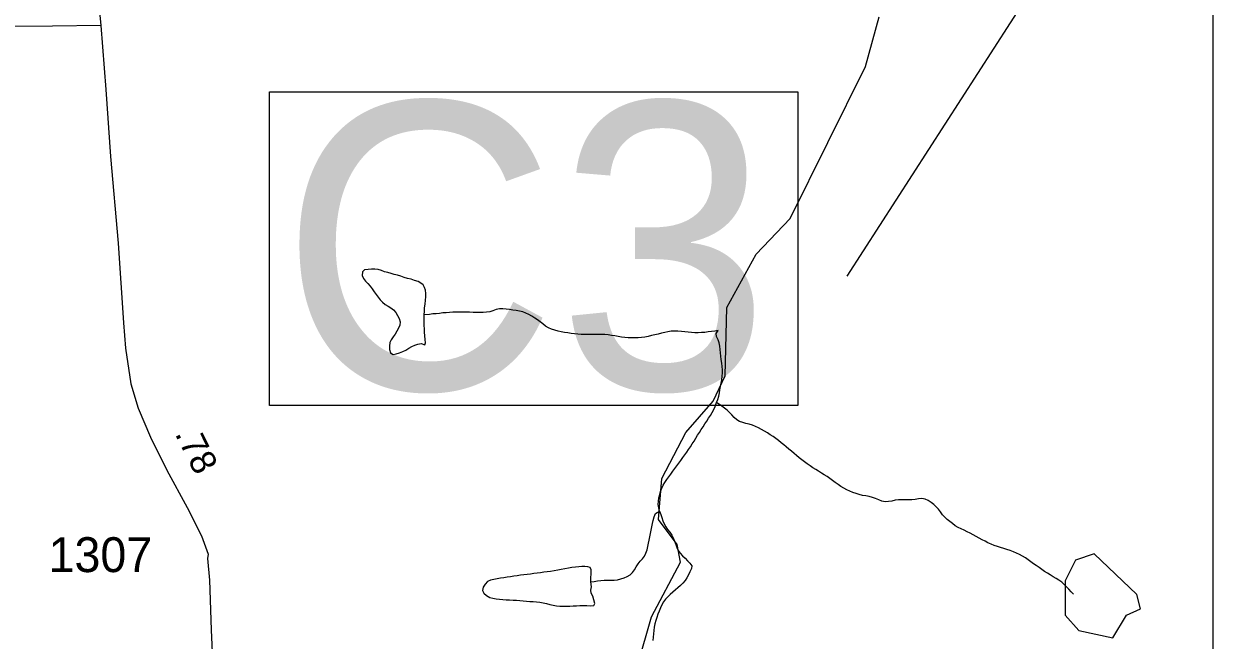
# Model space of a CAD drawing. Extents: x 1950930 to 2061844, y 904556 to 1017002.
# Drawn here: x 1984470 to 1990271, y 961340 to 964344 of the extents above; entities that cross this region are included whole.
import ezdxf

# ---------------------------------------------------------------- set-up
doc = ezdxf.new("R2010")
doc.units = 0
for name, color, linetype in [('Exist Hydrographic Creek Single Shore', 7, 'Continuous'), ('Exist Hydrographic Misc Water Feature', 7, 'Continuous'), ('Exist Road Primary NC Structure Culvert Number Label', 7, 'Continuous'), ('Exist Road Primary US Structure Standard Bridge CELL', 7, 'Continuous'), ('Exist Road Secondary Type 51 Attributed', 7, 'Continuous'), ('Exist Road Secondary Type 51 Number Label', 7, 'Continuous'), ('Map Preparation Inset Cut Line', 7, 'Continuous')]:
    doc.layers.add(name, color=color, linetype=linetype)

msp = doc.modelspace()

# ---------------------------------------------------------------- linework, layer by layer
at = {"layer": 'Exist Hydrographic Creek Single Shore'}
msp.add_lwpolyline([(1987464.5, 961221.8), (1987531.6, 961453.4), (1987673.5, 961719.7), (1987656.5, 961805.4), (1987565.4, 961928.6), (1987581.4, 962128.6), (1987698.5, 962352.6), (1987832.4, 962504.1), (1987890.4, 962627.6), (1987899.4, 962962.1), (1988041.5, 963221.8), (1988207.4, 963395.6), (1988575.5, 964136.3), (1988641.5, 964377.7)], dxfattribs=at)
at = {"layer": 'Exist Hydrographic Misc Water Feature'}
for points in [[(1986422.8, 962925.9), (1986423.4, 962943.1), (1986424.8, 962960.4), (1986426.9, 962978.3), (1986428.9, 962996.4), (1986430.4, 963013.6), (1986430.2, 963030), (1986428.7, 963045.6), (1986424.6, 963058.8), (1986417.7, 963071.3), (1986406.8, 963080.5), (1986392.6, 963087.3), (1986376.2, 963093.4), (1986358.8, 963098.7), (1986341.2, 963103.2), (1986324.2, 963108.4), (1986308.4, 963113.7), (1986292.8, 963118.2), (1986276.8, 963122.6), (1986261, 963127.1), (1986245.2, 963131.5), (1986229.4, 963135.9), (1986213.8, 963141.1), (1986198.3, 963146.3), (1986182.3, 963148.3), (1986165.6, 963147.9), (1986149, 963146.6), (1986131.4, 963144.5), (1986121.2, 963134.9), (1986119.9, 963116.8), (1986126.9, 963102.7), (1986136.9, 963090.2), (1986148.2, 963077.7), (1986159.5, 963065), (1986169.7, 963052.5), (1986179.4, 963038.5), (1986188.6, 963025.2), (1986198.3, 963011.8), (1986208.1, 962998.5), (1986219.4, 962986.8), (1986231.9, 962976.7), (1986246.2, 962968.2), (1986260.6, 962959.6), (1986273.5, 962949.5), (1986284.2, 962937), (1986292.8, 962922.9), (1986300, 962908), (1986305.1, 962892.3), (1986304.3, 962875.9), (1986298.1, 962861.2), (1986289.5, 962846.7), (1986281.1, 962832), (1986271.7, 962818.3), (1986262.2, 962804.5), (1986255.7, 962790.7), (1986253, 962773.6), (1986253.6, 962757.2), (1986258.7, 962740.7), (1986271.2, 962732.1), (1986286.4, 962735.1), (1986302.8, 962740.5), (1986318.6, 962746.8), (1986333.6, 962753.8), (1986347.1, 962763.4), (1986361.7, 962771.3), (1986376.6, 962777.6), (1986392.2, 962783), (1986408.6, 962785.9), (1986425.9, 962779.8), (1986428.9, 962789.6), (1986427.9, 962805.2), (1986425.7, 962823.3), (1986423.8, 962840.6), (1986423.4, 962857), (1986423, 962873.4), (1986423, 962889.8), (1986423, 962906.2), (1986422.8, 962925.9)], [(1987856.7, 962848.6), (1987840.5, 962846.6), (1987824.1, 962844.4), (1987807.9, 962842.3), (1987791.5, 962840.2), (1987775.3, 962838.9), (1987758.9, 962837.5), (1987742.5, 962837.9), (1987726.3, 962839.8), (1987709.9, 962841), (1987693.5, 962843.1), (1987677.3, 962844.2), (1987660.5, 962845.3), (1987644.3, 962845.6), (1987627.9, 962845.2), (1987611.7, 962842.3), (1987595.5, 962839.3), (1987579.5, 962835.5), (1987563.7, 962831.8), (1987547.5, 962828), (1987531.7, 962824.2), (1987515.7, 962820.4), (1987499.5, 962817.4), (1987483.3, 962815.3), (1987466.9, 962814.1), (1987450.5, 962813.5), (1987433.9, 962813.9), (1987417.5, 962814.3), (1987401.3, 962815.4), (1987384.9, 962817.4), (1987368.9, 962820.2), (1987352.5, 962823), (1987336.3, 962824.9), (1987320.1, 962827.8), (1987303.7, 962829.7), (1987287.3, 962830.1), (1987270.9, 962830.4), (1987254.5, 962830), (1987238.1, 962829.4), (1987221.7, 962829.7), (1987205.3, 962830.2), (1987188.9, 962830.5), (1987172.5, 962831.7), (1987156, 962833.6), (1987139.6, 962834.8), (1987123.7, 962837.5), (1987107.5, 962839.5), (1987091.3, 962842.4), (1987075.3, 962845.9), (1987059.3, 962850.4), (1987043.5, 962855.7), (1987028.7, 962862.6), (1987014.8, 962871.1), (1987001.8, 962881.1), (1986988.9, 962891.3), (1986975.6, 962901.3), (1986961.9, 962909.8), (1986947.9, 962919.1), (1986933.8, 962927.7), (1986919, 962934.5), (1986903.6, 962939.8), (1986887.6, 962943.4), (1986871.6, 962947), (1986855.2, 962949), (1986838.6, 962950.9), (1986822, 962953), (1986805.6, 962954.1), (1986789.4, 962954.4), (1986773.6, 962952.3), (1986758.2, 962945.2), (1986742.9, 962939.9), (1986726.7, 962938.5), (1986710.3, 962937.2), (1986693.7, 962937.5), (1986677.3, 962937.1), (1986660.8, 962937.4), (1986644.2, 962937.8), (1986628, 962938.1), (1986611.4, 962938.4), (1986595, 962938.7), (1986578.6, 962939), (1986562.4, 962938.6), (1986546, 962937.3), (1986529.6, 962936.1), (1986513.4, 962934.7), (1986497, 962932.6), (1986480.6, 962931.2), (1986464.2, 962930), (1986448, 962927.9), (1986422.8, 962925.9)], [(1987848.1, 962497.7), (1987854.3, 962513.1), (1987859, 962528.6), (1987862.2, 962544.9), (1987865.3, 962560.5), (1987868, 962576.8), (1987870.7, 962593.2), (1987873.5, 962609.5), (1987876, 962625.9), (1987877.4, 962642.3), (1987877.8, 962657.8), (1987876, 962674.3), (1987873.5, 962690.8), (1987870.9, 962707.2), (1987868.6, 962723.7), (1987867.4, 962740.1), (1987866.3, 962756.5), (1987864.9, 962772.2), (1987862, 962788.6), (1987855.9, 962804.3), (1987848.5, 962819.3), (1987846.9, 962834.1), (1987856.7, 962848.6)], [(1987570.9, 961968.4), (1987567.4, 961984.9), (1987564.5, 962000.6), (1987565.3, 962017), (1987567.8, 962033.3), (1987571.3, 962049.7), (1987575.8, 962065.2), (1987581.1, 962080.6), (1987588.3, 962095.3), (1987597.1, 962109), (1987606.8, 962122.7), (1987616.4, 962136.5), (1987625.6, 962149.5), (1987635.3, 962163.2), (1987644.9, 962176.1), (1987654.5, 962189.9), (1987664.4, 962202.8), (1987674, 962215.7), (1987683.6, 962229.6), (1987693.5, 962242.5), (1987702.9, 962256.2), (1987712.1, 962269), (1987721.4, 962282.9), (1987730.2, 962296.6), (1987739, 962310.3), (1987747.6, 962325), (1987756, 962338.7), (1987764.8, 962352.5), (1987773.7, 962366.2), (1987782.9, 962380.1), (1987791.7, 962393.8), (1987800.5, 962407.5), (1987809.5, 962421.3), (1987818.4, 962435.1), (1987827, 962448.9), (1987834.8, 962463.4), (1987841.1, 962479), (1987848.1, 962497.7)], [(1988188.7, 962281.4), (1988176.4, 962292.3), (1988163.7, 962302.4), (1988151.2, 962313.3), (1988138, 962322.7), (1988124.3, 962332), (1988110.6, 962341.3), (1988096.8, 962349.8), (1988082.7, 962358.2), (1988068.3, 962366.7), (1988053.8, 962374.4), (1988039.2, 962381.3), (1988024.2, 962388.2), (1988008, 962392.7), (1987992, 962396.2), (1987976.1, 962400.7), (1987960.9, 962405.9), (1987947.5, 962414.4), (1987935, 962425.4), (1987923.8, 962437.8), (1987911.9, 962449.6), (1987899.6, 962460.6), (1987886.9, 962470.6), (1987873.5, 962479.9), (1987848.1, 962497.7)], [(1989589.2, 961564.1), (1989577.7, 961575.8), (1989566.6, 961588.3), (1989555.4, 961600), (1989543.9, 961611.7), (1989531.8, 961622.6), (1989518.5, 961631.9), (1989504.3, 961640.4), (1989489.7, 961648.1), (1989476, 961657.5), (1989462.3, 961666), (1989448.7, 961675.3), (1989435, 961684.6), (1989421.5, 961693.9), (1989407.9, 961703.2), (1989394.4, 961712.4), (1989381.3, 961721.7), (1989368.2, 961731.9), (1989354.6, 961741.2), (1989340.7, 961749.7), (1989326.1, 961757.4), (1989311.4, 961764.2), (1989296.2, 961771.2), (1989280.8, 961776.3), (1989265, 961781.6), (1989249.4, 961786.9), (1989233.6, 961791.3), (1989218.1, 961796.5), (1989202.7, 961801), (1989187.1, 961807), (1989172.1, 961813.9), (1989157.8, 961821.6), (1989143.4, 961829.3), (1989129.1, 961837.8), (1989114.5, 961845.5), (1989100.1, 961853.1), (1989085.6, 961860.8), (1989071.2, 961868.5), (1989056.3, 961875.3), (1989041.3, 961882.2), (1989026.3, 961889.1), (1989012.6, 961897.6), (1988999.3, 961907.7), (1988986.3, 961917.9), (1988973.8, 961928.7), (1988961.7, 961939.6), (1988950.9, 961951.4), (1988941, 961964.7), (1988931, 961978.1), (1988919.5, 961989.8), (1988907.6, 962001.5), (1988894.5, 962010.8), (1988880.5, 962020.1), (1988865.4, 962027.8), (1988850.2, 962030.6), (1988834, 962028.5), (1988817.4, 962024.7), (1988801.2, 962023.4), (1988784.8, 962023.7), (1988768.4, 962024.1), (1988751.8, 962023.6), (1988735.6, 962023.2), (1988719.2, 962021.8), (1988702.8, 962018), (1988686.4, 962015.1), (1988670.4, 962014.7), (1988654.8, 962017.4), (1988639.4, 962023.5), (1988624.2, 962030.4), (1988608.6, 962035.6), (1988592.6, 962040), (1988576.4, 962042.9), (1988560.2, 962045.6), (1988544.3, 962050), (1988528.7, 962054.4), (1988513.3, 962059.7), (1988497.9, 962066.5), (1988483.1, 962073.4), (1988468.8, 962081.1), (1988454.6, 962089.6), (1988441.1, 962098.9), (1988427.8, 962108.3), (1988414.5, 962118.4), (1988401.1, 962127.6), (1988387.4, 962137), (1988373.6, 962145.5), (1988359.9, 962154), (1988346, 962163.2), (1988332, 962171.7), (1988318.1, 962180.2), (1988304.3, 962189.6), (1988291, 962198.9), (1988277.9, 962209.1), (1988264.8, 962219.1), (1988252.1, 962229.3), (1988239.1, 962239.3), (1988226.4, 962249.4), (1988213.7, 962260.4), (1988201, 962270.5), (1988188.7, 962281.4)], [(1987235, 961624.2), (1987251.2, 961626.4), (1987267.4, 961628.4), (1987283.8, 961630.6), (1987300, 961631.9), (1987316.8, 961631.5), (1987333.4, 961632), (1987349.6, 961632.6), (1987365.8, 961634.7), (1987381.8, 961638.4), (1987397.8, 961643.8), (1987413.2, 961650.1), (1987426.9, 961658.8), (1987438.4, 961669.3), (1987448.2, 961683), (1987456.7, 961696.7), (1987465.5, 961711.4), (1987475.5, 961724.3), (1987486.8, 961736.4), (1987497.3, 961749.2), (1987504.4, 961763.9), (1987509.4, 961779.4), (1987513, 961795.7), (1987516.5, 961812.1), (1987520, 961827.6), (1987523.1, 961844), (1987526.4, 961860.3), (1987529.7, 961875.7), (1987532.9, 961892.1), (1987536.2, 961908.4), (1987540.1, 961923.9), (1987545, 961940.2), (1987550.8, 961956.5), (1987570.9, 961968.4)], [(1987570.9, 961968.4), (1987576.4, 961952.7), (1987581.7, 961937.1), (1987587.1, 961922.2), (1987593.4, 961906.4), (1987600.8, 961892.4), (1987610, 961879), (1987620.3, 961865.7), (1987629.7, 961852.4), (1987637.7, 961838.2), (1987643.7, 961822.5), (1987649.4, 961806.8), (1987655.1, 961791.2), (1987662.1, 961777.1), (1987671.5, 961763.7), (1987682.8, 961751.2), (1987694.7, 961739.5), (1987706.6, 961726.9), (1987717.9, 961715.2), (1987727.5, 961702.7), (1987726.7, 961688.7), (1987718.9, 961673.4), (1987712.4, 961657.9), (1987704.2, 961644), (1987694.7, 961630.3), (1987684.3, 961617.5), (1987672.8, 961606.2), (1987660.5, 961594.9), (1987647.8, 961584.5), (1987635.1, 961573.3), (1987622.7, 961562.8), (1987610.9, 961551.7), (1987600, 961539.6), (1987590.1, 961526.6), (1987581.9, 961512.1), (1987574.6, 961497.4), (1987568.2, 961482), (1987562.3, 961467.3), (1987556.9, 961451), (1987552.4, 961435.6), (1987548.3, 961419.2), (1987544.8, 961403.7), (1987542.2, 961387.3), (1987540.5, 961370.9), (1987539.3, 961354.6), (1987537.7, 961338.2)], [(1989781.4, 961351.1), (1989848.5, 961461.3), (1989915.5, 961492.8), (1989898.5, 961562.1), (1989690.6, 961760), (1989598.5, 961729.1), (1989548.5, 961628.3), (1989548.5, 961461), (1989615.5, 961387.4), (1989781.4, 961351.1)], [(1987235, 961624.2), (1987235.4, 961643.1), (1987237.2, 961663.5), (1987237.7, 961682.5), (1987232.1, 961694.1), (1987220.2, 961697.6), (1987206.3, 961698.7), (1987191.7, 961699), (1987176.1, 961697.7), (1987160.1, 961696.3), (1987143.5, 961694.3), (1987126.3, 961691.3), (1987108.9, 961688.3), (1987091.3, 961684.6), (1987073.8, 961681.8), (1987056.6, 961678), (1987039.2, 961675.1), (1987022.6, 961672.9), (1987006.2, 961670.8), (1986989.8, 961668.6), (1986973.8, 961666.6), (1986957.1, 961664.4), (1986940.9, 961662.3), (1986924.7, 961660.1), (1986908.6, 961658.1), (1986892.1, 961655.9), (1986875.9, 961653.8), (1986859.7, 961651.7), (1986843.5, 961648.7), (1986827.1, 961646.6), (1986810.9, 961644.4), (1986794.7, 961641.6), (1986778.5, 961638.6), (1986762.3, 961635.6), (1986746.4, 961632.8), (1986730.8, 961626.5), (1986720.5, 961612.8), (1986711.1, 961597.4), (1986707.8, 961582.6), (1986713.5, 961569.4), (1986726.7, 961556.8), (1986742, 961548.3), (1986757.4, 961543.9), (1986773.4, 961541.1), (1986789.4, 961539.1), (1986806, 961537.9), (1986822.6, 961536.8), (1986839.4, 961536.4), (1986856.1, 961535.3), (1986872.5, 961534.1), (1986888.9, 961532.9), (1986905.3, 961530.9), (1986921.7, 961529.8), (1986937.9, 961528.7), (1986954.3, 961527.5), (1986970.7, 961526.3), (1986986.9, 961524.4), (1987003.1, 961521.5), (1987019.3, 961518.7), (1987035.3, 961514.3), (1987051.3, 961510.7), (1987067.3, 961507.2), (1987083.7, 961505.9), (1987099.9, 961505.6), (1987116.1, 961505.3), (1987132.7, 961505.7), (1987148.9, 961507.1), (1987165.5, 961507.6), (1987181.9, 961508.8), (1987198.3, 961509.3), (1987216.3, 961508.1), (1987234.8, 961507), (1987249.3, 961508.3), (1987254.5, 961518.8), (1987250.2, 961536.9), (1987244.4, 961553.5), (1987236.8, 961568.5), (1987236, 961584), (1987239.1, 961600.4), (1987235, 961624.2)]]:
    msp.add_lwpolyline(points, dxfattribs=at)
at = {"layer": 'Exist Road Primary NC Structure Culvert Number Label'}
msp.add_line((1989776.1, 965117), (1988483.6, 963114.1), dxfattribs=at)
msp.add_lwpolyline([(1985668.9, 964012.3), (1988245.5, 964012.3), (1988245.5, 962483), (1985668.9, 962483)], close=True, dxfattribs=at)
at = {"layer": 'Exist Road Secondary Type 51 Attributed'}
for points in [[(1984738.8, 967743.5), (1984749.5, 967099.9), (1984746.5, 966558.1), (1984745.7, 966242.2), (1984751.1, 965952.2), (1984748.8, 965780.4), (1984758.4, 965598.4), (1984783.5, 965136.5), (1984818.4, 964620.6), (1984845.9, 964336.5)], [(1984845.9, 964336.5), (1984609.8, 964333), (1984337.8, 964331.4)], [(1984845.9, 964336.5), (1984869.3, 964024.7), (1984892.5, 963696.7), (1984929.8, 963274.8), (1984956.9, 962886.7), (1984966.6, 962762.8), (1984992.2, 962588.9), (1985027.9, 962470.9), (1985087.8, 962328.8), (1985167.5, 962168.7), (1985267, 961986.6), (1985336.7, 961848.5), (1985368.7, 961758.4), (1985366.5, 961738.4), (1985376.3, 961632.4), (1985383.9, 961390.5), (1985406.8, 960876.7), (1985409.9, 960325.1)]]:
    msp.add_lwpolyline(points, dxfattribs=at)
at = {"layer": 'Map Preparation Inset Cut Line'}
msp.add_line((1990270.8, 961097.2), (1990270.8, 964660.5), dxfattribs=at)

# ---------------------------------------------------------------- texts
at = {"layer": 'Exist Road Primary NC Structure Culvert Number Label'}
msp.add_text('C3', height=1400, dxfattribs=at).set_placement((1985719.1, 962562.1))
at = {"layer": 'Exist Road Primary US Structure Standard Bridge CELL'}
msp.add_text('.78', height=125, rotation=296.46681, dxfattribs=at).set_placement((1985205.5, 962345.9))
at = {"layer": 'Exist Road Secondary Type 51 Number Label'}
msp.add_text('1307', height=170, dxfattribs=at).set_placement((1984590.6, 961671.6))

doc.saveas('drawing.dxf')
